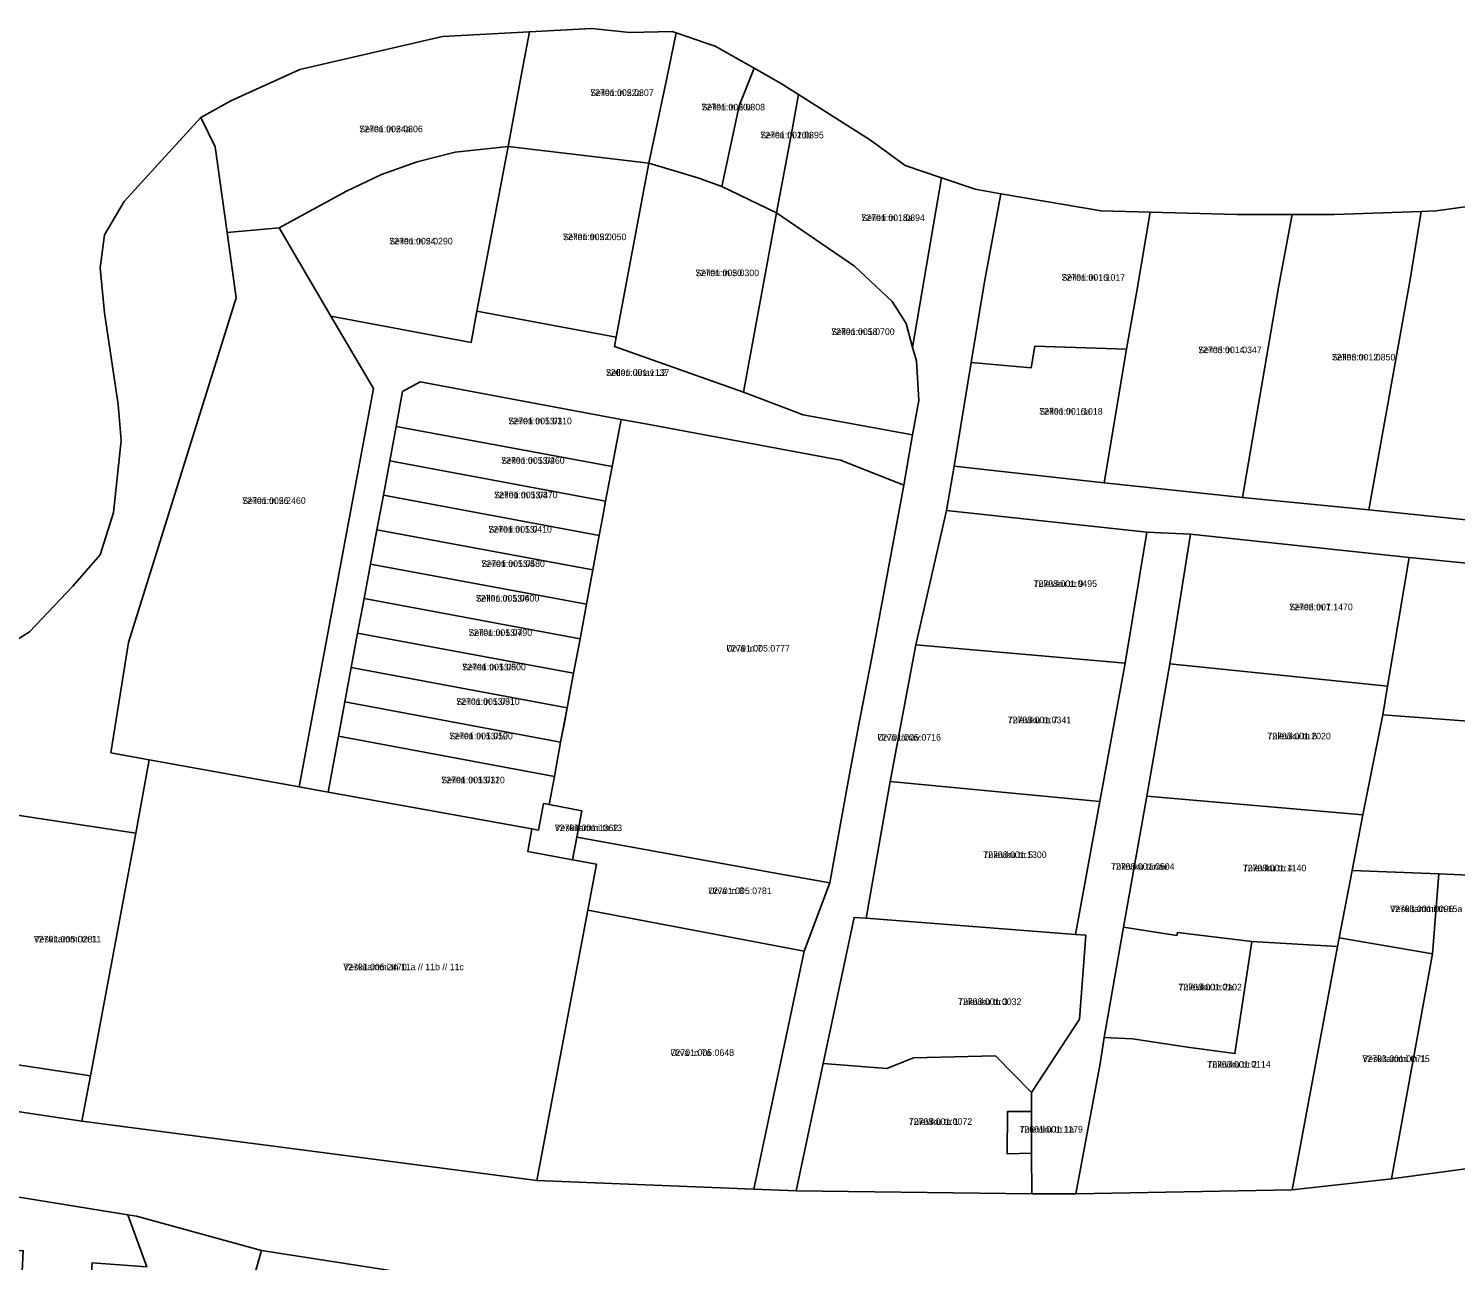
# Model space of a CAD drawing. Extents: x 504287 to 537970, y 6539941 to 6586214.
# Drawn here: x 534989.9 to 535315.8, y 6579398.6 to 6579679.9 of the extents above; entities that cross this region are included whole.
import ezdxf

# ---------------------------------------------------------------- set-up
doc = ezdxf.new("R2010")
doc.units = 0
for name, color, linetype in [('L_AADRESS', 7, 'Continuous'), ('PIIR', 7, 'Continuous'), ('TUNNUS', 7, 'Continuous')]:
    doc.layers.add(name, color=color, linetype=linetype)

msp = doc.modelspace()

# ---------------------------------------------------------------- linework, layer by layer
at = {"layer": 'PIIR'}
for points in [[(535029.24, 6579659.61), (535036.1, 6579663.38), (535051.88, 6579670.59), (535084.47, 6579678.14), (535104.32, 6579679.17), (535102.6, 6579669.99), (535099.42, 6579652.98), (535087.36, 6579651.72), (535078.68, 6579649.51), (535070.49, 6579646.55), (535062.54, 6579642.78), (535047.16, 6579634.37), (535035.27, 6579633.3), (535032.5, 6579652.88)], [(535131.56, 6579649.14), (535099.42, 6579652.98), (535102.6, 6579669.99), (535104.32, 6579679.17), (535118.49, 6579679.92), (535127.27, 6579679.04), (535136.93, 6579679.21), (535137.82, 6579678.91), (535135.58, 6579668.24)], [(535137.82, 6579678.91), (535144.64, 6579676.59), (535146.77, 6579675.87), (535155.67, 6579670.84), (535152.2, 6579662.23), (535148.28, 6579643.81), (535142.74, 6579645.84), (535131.56, 6579649.14), (535135.58, 6579668.24)], [(535152.2, 6579662.23), (535155.67, 6579670.84), (535161.66, 6579667.45), (535165.79, 6579664.84), (535164.29, 6579656.76), (535160.78, 6579637.83), (535148.28, 6579643.81)], [(535160.78, 6579637.83), (535164.29, 6579656.76), (535165.79, 6579664.84), (535182.21, 6579654.45), (535190.11, 6579648.65), (535198.44, 6579645.81), (535197.15, 6579638.27), (535191.82, 6579607.09), (535190.34, 6579612.54), (535187.13, 6579617.59), (535178.58, 6579625.68)], [(535062.54, 6579642.78), (535070.49, 6579646.55), (535078.68, 6579649.51), (535087.36, 6579651.72), (535099.42, 6579652.98), (535092.33, 6579615.35), (535091.01, 6579608.23), (535058.96, 6579614.21), (535047.16, 6579634.37)], [(535124.14, 6579609.43), (535092.33, 6579615.35), (535099.42, 6579652.98), (535131.56, 6579649.14)], [(535142.74, 6579645.84), (535148.28, 6579643.81), (535160.77, 6579637.81), (535153.21, 6579596.9), (535123.74, 6579607.29), (535124.14, 6579609.43), (535131.56, 6579649.14)], [(535198.44, 6579645.81), (535206.1, 6579643.2), (535211.99, 6579642.19), (535208.25, 6579622.06), (535205.24, 6579603.61), (535201.33, 6579579.95), (535199.55, 6579569.81), (535192.59, 6579539.15), (535186.68, 6579507.93), (535181.25, 6579476.71), (535178.45, 6579476.92), (535171.38, 6579443.54), (535165.21, 6579414.43), (535155.6, 6579414.82), (535167.1, 6579469.23), (535172.93, 6579484.8), (535177.26, 6579508.8), (535179.5, 6579520.61), (535181, 6579528.44), (535182.49, 6579536.3), (535186.19, 6579555.95), (535189.8, 6579575.65), (535191.81, 6579587.15), (535193.26, 6579595), (535192.7, 6579604), (535191.82, 6579607.09), (535197.15, 6579638.27)], [(535208.25, 6579622.06), (535211.99, 6579642.19), (535234.9, 6579638.28), (535246.11, 6579637.97), (535243.09, 6579620.38), (535240.71, 6579606.68), (535219.74, 6579607.34), (535218.93, 6579602.44), (535205.24, 6579603.61)], [(535305.47, 6579622.6), (535308.01, 6579638.16), (535311.4, 6579638.3), (535335.64, 6579641.64), (535336.49, 6579641.67), (535333.08, 6579622.24), (535330.51, 6579607.57), (535323.42, 6579567.15), (535296.04, 6579569.98)], [(535153.21, 6579596.9), (535160.77, 6579637.81), (535178.58, 6579625.68), (535187.13, 6579617.59), (535190.34, 6579612.54), (535191.82, 6579607.09), (535192.7, 6579604), (535193.26, 6579595), (535191.81, 6579587.15), (535166.81, 6579591.73)], [(535246.11, 6579637.97), (535265.91, 6579637.42), (535278.53, 6579637.42), (535275.46, 6579621.2), (535267.17, 6579572.84), (535235.6, 6579576.13), (535240.71, 6579606.68), (535243.09, 6579620.38)], [(535275.46, 6579621.2), (535278.53, 6579637.42), (535288.22, 6579637.42), (535308.01, 6579638.16), (535305.47, 6579622.6), (535296.04, 6579569.98), (535267.17, 6579572.84)], [(535058.96, 6579614.21), (535068.68, 6579597.68), (535051.7, 6579506.75), (535017.47, 6579512.87), (535008.73, 6579514.52), (535012.73, 6579539.66), (535037.32, 6579618.44), (535035.27, 6579633.3), (535047.16, 6579634.37)], [(535079.37, 6579599.21), (535075.35, 6579597), (535073.87, 6579589.05), (535072.4, 6579581.18), (535070.94, 6579573.32), (535069.47, 6579565.46), (535068, 6579557.59), (535066.54, 6579549.73), (535065.07, 6579541.86), (535063.6, 6579534), (535062.14, 6579526.13), (535060.67, 6579518.27), (535058.3, 6579505.55), (535051.7, 6579506.75), (535068.68, 6579597.68), (535058.96, 6579614.21), (535091.01, 6579608.23), (535092.33, 6579615.35), (535124.14, 6579609.43), (535123.74, 6579607.29), (535153.21, 6579596.9), (535166.81, 6579591.73), (535191.81, 6579587.15), (535189.8, 6579575.65), (535175.36, 6579581.33), (535130.45, 6579589.71), (535125.25, 6579590.66)], [(535201.33, 6579579.95), (535205.24, 6579603.61), (535218.93, 6579602.44), (535219.74, 6579607.34), (535240.71, 6579606.68), (535235.6, 6579576.13)], [(535125.25, 6579590.66), (535123.21, 6579579.86), (535073.87, 6579589.05), (535075.35, 6579597), (535079.37, 6579599.21)], [(535125.25, 6579590.66), (535130.45, 6579589.71), (535175.36, 6579581.33), (535189.8, 6579575.65), (535186.19, 6579555.95), (535182.49, 6579536.3), (535181, 6579528.44), (535179.5, 6579520.61), (535177.26, 6579508.8), (535172.93, 6579484.8), (535162.2, 6579486.74), (535115.15, 6579495.25), (535116.25, 6579501.27), (535108.8, 6579502.68), (535110, 6579509.08), (535111.44, 6579516.92), (535112.22, 6579520.94), (535112.95, 6579524.81), (535114.41, 6579532.66), (535115.86, 6579540.51), (535117.33, 6579548.42), (535118.82, 6579556.26), (535120.25, 6579564.15), (535121.03, 6579568.11), (535121.72, 6579571.97), (535123.21, 6579579.86)], [(535073.87, 6579589.05), (535123.21, 6579579.86), (535121.72, 6579571.97), (535072.4, 6579581.18)], [(535072.4, 6579581.18), (535121.72, 6579571.97), (535121.03, 6579568.11), (535120.25, 6579564.15), (535070.94, 6579573.32)], [(535201.33, 6579579.95), (535235.6, 6579576.13), (535267.17, 6579572.84), (535296.04, 6579569.98), (535323.42, 6579567.15), (535358.77, 6579563.48), (535382.52, 6579552.49), (535385.56, 6579551.08), (535412.86, 6579538.3), (535454.3, 6579519.05), (535452.59, 6579510.09), (535399.9, 6579534.3), (535363.94, 6579550.97), (535346.84, 6579554.97), (535305.22, 6579559.1), (535255.3, 6579564.45), (535245.37, 6579564.9), (535199.55, 6579569.81)], [(535120.25, 6579564.15), (535118.82, 6579556.26), (535069.47, 6579565.46), (535070.94, 6579573.32)], [(535199.55, 6579569.81), (535245.37, 6579564.9), (535240.42, 6579535), (535192.59, 6579539.15)], [(535069.47, 6579565.46), (535118.82, 6579556.26), (535117.33, 6579548.42), (535068, 6579557.59)], [(535245.37, 6579564.9), (535255.3, 6579564.45), (535250.55, 6579534.83), (535245.33, 6579504.62), (535240.01, 6579474.69), (535235.58, 6579449.48), (535234.68, 6579443.56), (535229.11, 6579413.76), (535219.1, 6579413.79), (535219, 6579423.03), (535219.01, 6579432.59), (535219.02, 6579436.9), (535229.92, 6579453.67), (535231.38, 6579472.85), (535229.07, 6579473.03), (535234.62, 6579503.38), (535240.42, 6579535)], [(535305.22, 6579559.1), (535300.34, 6579529.69), (535250.55, 6579534.83), (535255.3, 6579564.45)], [(535117.33, 6579548.42), (535115.86, 6579540.51), (535066.54, 6579549.73), (535068, 6579557.59)], [(535305.22, 6579559.1), (535346.84, 6579554.97), (535341.16, 6579520.09), (535299.26, 6579523.21), (535300.34, 6579529.69)], [(535066.54, 6579549.73), (535115.86, 6579540.51), (535114.41, 6579532.66), (535065.07, 6579541.86)], [(535065.07, 6579541.86), (535114.41, 6579532.66), (535112.95, 6579524.81), (535063.6, 6579534)], [(535192.59, 6579539.15), (535240.42, 6579535), (535234.62, 6579503.38), (535186.68, 6579507.93)], [(535250.55, 6579534.83), (535300.34, 6579529.69), (535299.26, 6579523.21), (535294.69, 6579500.33), (535245.33, 6579504.62)], [(535063.6, 6579534), (535112.95, 6579524.81), (535111.44, 6579516.92), (535062.14, 6579526.13)], [(535062.14, 6579526.13), (535111.44, 6579516.92), (535110, 6579509.08), (535060.67, 6579518.27)], [(535299.26, 6579523.21), (535341.16, 6579520.09), (535334.69, 6579485.9), (535312.04, 6579486.84), (535292.27, 6579487.66), (535294.69, 6579500.33)], [(535110, 6579509.08), (535108.8, 6579502.68), (535107.52, 6579502.91), (535106.37, 6579496.84), (535104.88, 6579497.12), (535058.3, 6579505.55), (535060.67, 6579518.27)], [(535058.3, 6579505.55), (535104.88, 6579497.12), (535103.91, 6579491.93), (535114.14, 6579490.07), (535119.62, 6579489.08), (535117.63, 6579478.53), (535106, 6579416.82), (535002.07, 6579430.38), (535004.02, 6579440.73), (535014.39, 6579496.17), (535017.47, 6579512.87), (535051.7, 6579506.75)], [(535181.25, 6579476.71), (535186.68, 6579507.93), (535234.62, 6579503.38), (535229.07, 6579473.03)], [(535004.02, 6579440.73), (534967.82, 6579446.21), (534977.71, 6579501.72), (535014.39, 6579496.17)], [(535106.37, 6579496.84), (535107.52, 6579502.91), (535108.8, 6579502.68), (535116.25, 6579501.27), (535115.15, 6579495.25), (535114.14, 6579490.07), (535103.91, 6579491.93), (535104.88, 6579497.12)], [(535294.69, 6579500.33), (535292.27, 6579487.66), (535289.28, 6579472.24), (535288.9, 6579470.26), (535269.28, 6579471.43), (535252.36, 6579473.48), (535252.2, 6579472.8), (535240.01, 6579474.69), (535245.33, 6579504.62)], [(535115.15, 6579495.25), (535162.2, 6579486.74), (535172.93, 6579484.8), (535167.1, 6579469.23), (535117.63, 6579478.53), (535119.62, 6579489.08), (535114.14, 6579490.07)], [(535289.28, 6579472.24), (535292.27, 6579487.66), (535312.04, 6579486.84), (535310.61, 6579468.58)], [(535322.08, 6579419.99), (535301.24, 6579417.17), (535310.61, 6579468.58), (535312.04, 6579486.84), (535334.69, 6579485.9)], [(534727.99, 6579478.77), (534752.48, 6579476.42), (534798.93, 6579470.78), (534832.35, 6579466.72), (534883.03, 6579459.05), (534918.54, 6579453.67), (534967.82, 6579446.21), (535004.02, 6579440.73), (535002.07, 6579430.38), (534917.03, 6579443.08), (534819.9, 6579457.79), (534730.84, 6579472.54), (534727.85, 6579474.13)], [(535117.63, 6579478.53), (535167.1, 6579469.23), (535155.6, 6579414.82), (535106, 6579416.82)], [(535181.25, 6579476.71), (535229.07, 6579473.03), (535231.38, 6579472.85), (535229.92, 6579453.67), (535219.02, 6579436.9), (535210.74, 6579445.26), (535192.02, 6579444.8), (535185.97, 6579442.42), (535171.38, 6579443.54), (535178.45, 6579476.92)], [(535240.01, 6579474.69), (535252.2, 6579472.8), (535252.36, 6579473.48), (535269.28, 6579471.43), (535265.46, 6579445.81), (535254.62, 6579447.25), (535242.08, 6579449.21), (535235.58, 6579449.48)], [(535278.53, 6579414.71), (535288.9, 6579470.26), (535289.28, 6579472.24), (535310.61, 6579468.58), (535301.24, 6579417.17)], [(535229.11, 6579413.76), (535234.68, 6579443.56), (535235.58, 6579449.48), (535242.08, 6579449.21), (535254.62, 6579447.25), (535265.46, 6579445.81), (535269.28, 6579471.43), (535288.9, 6579470.26), (535278.53, 6579414.71)], [(535165.21, 6579414.43), (535171.38, 6579443.54), (535185.97, 6579442.42), (535192.02, 6579444.8), (535210.74, 6579445.26), (535219.02, 6579436.9), (535219.01, 6579432.59), (535213.47, 6579432.58), (535213.46, 6579422.88), (535219, 6579423.03), (535219.1, 6579413.79)], [(534858.71, 6579433.92), (535012.59, 6579408.97), (535016.9, 6579397.11), (535004.43, 6579398), (535003.44, 6579384.23), (534997.93, 6579384.58), (534997.5, 6579376.61), (534987.54, 6579377.14), (534988.68, 6579400.77), (534955.24, 6579402.89), (534924.9, 6579404.6), (534894.22, 6579407.07), (534856.09, 6579409.66), (534857.97, 6579427.14)], [(535219, 6579423.03), (535213.46, 6579422.88), (535213.47, 6579432.58), (535219.01, 6579432.59)], [(535043.08, 6579400.82), (535102.86, 6579391.56), (535207.12, 6579390.82), (535263.01, 6579390.5), (535215.42, 6579125.64), (535208.39, 6579087.58), (535179.16, 6579092.78), (535154.56, 6579098.01), (535149.61, 6579097.93), (535113.2, 6579097.2), (535083.2, 6579096.62), (535053.15, 6579096.03), (535021.2, 6579095.37), (535022.48, 6579161.25), (535036.46, 6579161.13), (535037.87, 6579228.22), (535023.04, 6579229.58), (534994.75, 6579231.37)]]:
    msp.add_lwpolyline(points, close=True, dxfattribs=at)
for points in [[(534982.79, 6579537.59), (534990.08, 6579542.1), (535000, 6579552.53), (535006.25, 6579559.74), (535009.34, 6579569.35), (535011.05, 6579585.82), (535010.37, 6579594.06), (535007.28, 6579614.99), (535006.25, 6579625.29), (535007.28, 6579632.84), (535011.74, 6579640.39), (535021.14, 6579650.71), (535029.24, 6579659.61), (535032.5, 6579652.88), (535035.27, 6579633.3), (535037.32, 6579618.44), (535012.73, 6579539.66), (535008.73, 6579514.52), (535017.47, 6579512.87), (535014.39, 6579496.17), (534977.71, 6579501.72)], [(534917.03, 6579443.08), (535002.07, 6579430.38), (535106, 6579416.82), (535155.6, 6579414.82), (535165.21, 6579414.43), (535219.1, 6579413.79), (535229.11, 6579413.76), (535278.53, 6579414.71), (535301.24, 6579417.17), (535322.08, 6579419.99), (535332.28, 6579419.2), (535379.8, 6579420.32), (535434.29, 6579421.25), (535452.16, 6579420.2), (535491.47, 6579417.04), (535526.76, 6579414.43)], [(535102.86, 6579391.56), (535043.08, 6579400.82), (535014.53, 6579408.64), (535012.59, 6579408.97), (534858.71, 6579433.92)], [(535016.9, 6579397.11), (535012.59, 6579408.97), (535014.53, 6579408.64), (535043.08, 6579400.82), (534994.75, 6579231.37)]]:
    msp.add_lwpolyline(points, dxfattribs=at)

# ---------------------------------------------------------------- texts
at = {"layer": 'L_AADRESS'}
for s, p in [('Selleri tn 22a', (535118.19, 6579664.53)), ('Selleri tn 20a', (535143.62, 6579661.23)), ('Selleri tn 24a', (535065.45, 6579656.24)), ('Selleri tn 20b', (535157.04, 6579654.84)), ('Selleri tn 18a', (535180.13, 6579635.96)), ('Selleri tn 24', (535072.28, 6579630.61)), ('Selleri tn 22', (535111.95, 6579631.59)), ('Selleri tn 20', (535142.26, 6579623.37)), ('Selleri tn 16', (535225.86, 6579622.32)), ('Selleri tn 18', (535173.23, 6579609.94)), ('Selleri tn 14', (535257.07, 6579605.78)), ('Selleri tn 12', (535287.59, 6579604.12)), ('Selleri tänav L2', (535121.76, 6579600.59)), ('Selleri tn 16a', (535220.74, 6579591.74)), ('Selleri tn 13/1', (535099.5, 6579589.54)), ('Selleri tn 13/2', (535097.85, 6579580.51)), ('Selleri tn 13/3', (535096.23, 6579572.66)), ('Selleri tn 26', (535038.7, 6579571.34)), ('Selleri tn 13/4', (535094.94, 6579564.79)), ('Selleri tn 13/5', (535093.33, 6579556.94)), ('Tuleviku tn 9', (535219.45, 6579552.4)), ('Selleri tn 13/6', (535092.06, 6579549.05)), ('Selleri tn 7', (535277.87, 6579547.07)), ('Selleri tn 13/7', (535090.42, 6579541.2)), ('Urva tn 7', (535149.3, 6579537.63)), ('Selleri tn 13/8', (535088.98, 6579533.33)), ('Selleri tn 13/9', (535087.59, 6579525.46)), ('Tuleviku tn 7', (535213.55, 6579521.26)), ('Selleri tn 13/10', (535086.01, 6579517.6)), ('Urva tänav', (535183.8, 6579517.29)), ('Tuleviku tn 6', (535272.85, 6579517.58)), ('Selleri tn 13/11', (535084.19, 6579507.55)), ('Veskitammi tn 13', (535110.08, 6579496.62)), ('Tuleviku tn 5', (535207.95, 6579490.48)), ('Tuleviku tänav', (535237.15, 6579487.79)), ('Tuleviku tn 4', (535267.25, 6579487.44)), ('Urva tn 3', (535145.15, 6579482.24)), ('Veskitammi tn 15a', (535300.89, 6579478.12)), ('Veskitammi tn 11', (534991.11, 6579471.19)), ('Veskitammi tn 11a // 11b // 11c', (535061.79, 6579464.85)), ('Tuleviku tn 2a', (535252.54, 6579460.25)), ('Tuleviku tn 3', (535202.19, 6579456.91)), ('Urva tn 7a', (535136.55, 6579445.28)), ('Tuleviku tn 2', (535259.12, 6579442.6)), ('Veskitammi tn 15', (535294.57, 6579443.89)), ('Tuleviku tn 1', (535190.94, 6579429.53)), ('Tuleviku tn 1a', (535216.23, 6579427.77))]:
    msp.add_text(s, height=1.5, dxfattribs=at).set_placement(p)
at = {"layer": 'TUNNUS'}
for s, p in [('72701:005:0307', (535118.19, 6579664.53)), ('72701:005:0308', (535143.62, 6579661.23)), ('72701:005:0306', (535065.45, 6579656.24)), ('72701:001:0895', (535157.04, 6579654.84)), ('72701:001:0894', (535180.13, 6579635.96)), ('72701:005:0290', (535072.28, 6579630.61)), ('72701:005:0050', (535111.95, 6579631.59)), ('72701:005:0300', (535142.26, 6579623.37)), ('72701:001:1017', (535225.86, 6579622.32)), ('72701:005:0700', (535173.23, 6579609.94)), ('72703:001:0347', (535257.07, 6579605.78)), ('72703:001:0850', (535287.59, 6579604.12)), ('72601:001:1137', (535121.76, 6579600.59)), ('72701:001:1018', (535220.74, 6579591.74)), ('72701:005:0310', (535099.5, 6579589.54)), ('72701:005:0460', (535097.85, 6579580.51)), ('72701:005:0470', (535096.23, 6579572.66)), ('72701:005:2460', (535038.7, 6579571.34)), ('72701:005:0410', (535094.94, 6579564.79)), ('72701:005:0480', (535093.33, 6579556.94)), ('72703:001:0495', (535219.45, 6579552.4)), ('72701:005:0400', (535092.06, 6579549.05)), ('72703:001:1470', (535277.87, 6579547.07)), ('72701:005:0490', (535090.42, 6579541.2)), ('72701:005:0777', (535149.3, 6579537.63)), ('72701:005:0500', (535088.98, 6579533.33)), ('72701:005:0510', (535087.59, 6579525.46)), ('72703:001:0341', (535213.55, 6579521.26)), ('72701:005:0520', (535086.01, 6579517.6)), ('72701:005:0716', (535183.8, 6579517.29)), ('72703:001:2020', (535272.85, 6579517.58)), ('72701:005:0320', (535084.19, 6579507.55)), ('72701:001:1362', (535110.08, 6579496.62)), ('72703:001:1300', (535207.95, 6579490.48)), ('72703:001:0504', (535237.15, 6579487.79)), ('72703:001:1140', (535267.25, 6579487.44)), ('72701:005:0781', (535145.15, 6579482.24)), ('72703:001:0096', (535300.89, 6579478.12)), ('72701:005:0281', (534991.11, 6579471.19)), ('72701:005:2470', (535061.79, 6579464.85)), ('72703:001:0102', (535252.54, 6579460.25)), ('72703:001:0032', (535202.19, 6579456.91)), ('72701:005:0648', (535136.55, 6579445.28)), ('72703:001:0114', (535259.12, 6579442.6)), ('72703:001:0071', (535294.57, 6579443.89)), ('72703:001:0072', (535190.94, 6579429.53)), ('72601:001:1179', (535216.23, 6579427.77))]:
    msp.add_text(s, height=1.5, dxfattribs=at).set_placement(p)

doc.saveas('drawing.dxf')
